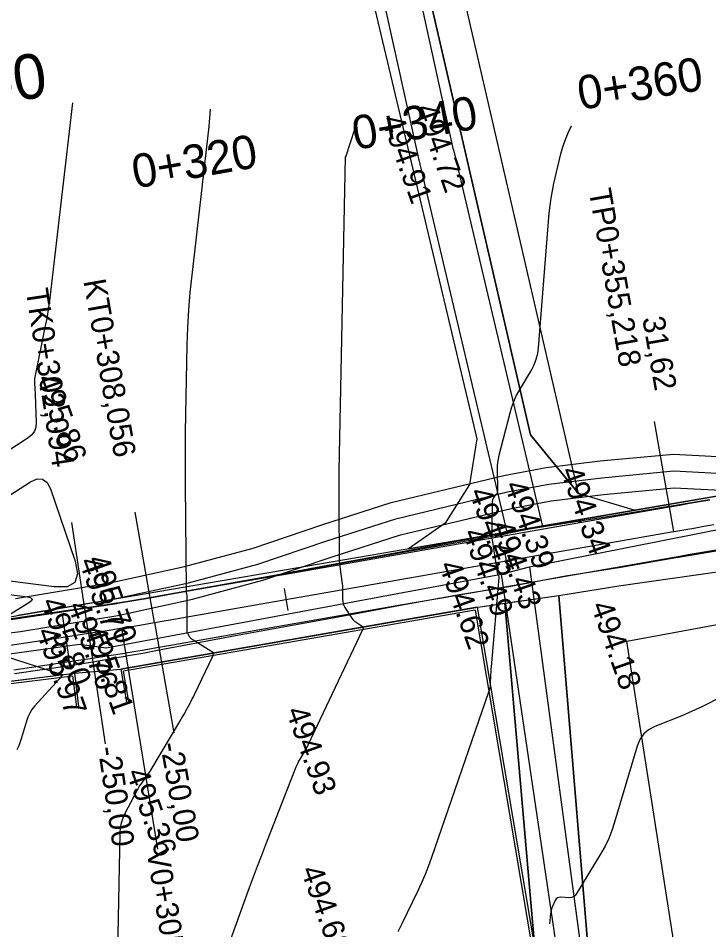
# Model space of a CAD drawing. Extents: x -636600 to -628587, y -1090963 to -1085869.
# Drawn here: x -629499.6 to -629437.8, y -1086393.9 to -1086312.4 of the extents above; entities that cross this region are included whole.
import ezdxf

# ---------------------------------------------------------------- set-up
doc = ezdxf.new("R2010")
doc.units = 0
for name, color, linetype in [('01_OBVOD PÚ', 7, 'Continuous'), ('01_PARCELY_NÁVRH_PC', 7, 'Continuous'), ('07_OCH_P A POPISY TI', 7, 'Continuous'), ('07_SDĚLOVACÍ', 7, 'Continuous'), ('23', 7, 'Continuous'), ('40', 7, 'Continuous'), ('Ex_Major Contours', 7, 'Continuous'), ('Ex_Minor Contours', 7, 'Continuous'), ('HEKTOMETRY100', 7, 'Continuous'), ('HEKTOMETRY20', 7, 'Continuous'), ('HL_BODY', 7, 'Continuous'), ('koty_vše', 7, 'Continuous'), ('POLOMERY', 7, 'Continuous'), ('situace_osa', 7, 'Continuous'), ('situace_těleso', 7, 'Continuous'), ('situace_vozovka', 7, 'Continuous'), ('VRCHOLY', 7, 'Continuous')]:
    doc.layers.add(name, color=color, linetype=linetype)

msp = doc.modelspace()

# ---------------------------------------------------------------- linework, layer by layer
at = {"layer": '01_OBVOD PÚ'}
for points in [[(-629467.019, -1086448.409), (-629464.584, -1086426.927), (-629455.811, -1086413.945), (-629450.952, -1086407.753), (-629447.942, -1086403.915), (-629451.25, -1086363.982), (-629445.874, -1086363.134), (-629415.944, -1086358.878), (-629393.825, -1086359.76), (-629392.037, -1086362.256), (-629389.65, -1086370.566), (-629384.858, -1086392.019)], [(-629523.076, -1086374.449), (-629494.567, -1086370.942), (-629490.425, -1086370.564), (-629458.489, -1086365.023), (-629456.079, -1086364.666), (-629453.396, -1086395.547), (-629452.402, -1086401.487), (-629465.009, -1086413.74), (-629470.442, -1086432.126), (-629471.199, -1086448.142)]]:
    msp.add_lwpolyline(points, dxfattribs=at)
at = {"layer": '01_PARCELY_NÁVRH_PC'}
for points in [[(-629485.108, -1086238.256), (-629458.579, -1086349.987), (-629459.223, -1086354.052), (-629461.399, -1086357.52), (-629464.68, -1086359.826), (-629444.513, -1086356.373), (-629449.483, -1086354.885), (-629453.787, -1086349.629), (-629472.332, -1086269.232), (-629479.683, -1086238.256)], [(-629479.683, -1086238.256), (-629472.332, -1086269.232), (-629453.787, -1086349.629), (-629449.483, -1086354.885), (-629476.42, -1086238.256)], [(-629368.722, -1086354.389), (-629419.333, -1086353.314), (-629431.883, -1086354.211), (-629505.779, -1086366.862), (-629547.026, -1086372.506), (-629555.682, -1086372.549), (-629564.37, -1086370.715), (-629573.423, -1086366.543), (-629592.151, -1086355.424), (-629601.275, -1086352.66), (-629610.099, -1086352.527), (-629633.787, -1086357.876)], [(-629625.633, -1086361.296), (-629602.827, -1086358.793), (-629588.001, -1086368.037), (-629578.928, -1086375.332), (-629555.56, -1086382.424), (-629549.885, -1086378.861), (-629523.076, -1086374.449), (-629494.567, -1086370.942), (-629490.425, -1086370.564), (-629458.489, -1086365.023), (-629451.25, -1086363.982), (-629445.874, -1086363.134), (-629415.944, -1086358.878), (-629393.825, -1086359.76), (-629388.477, -1086359.252)]]:
    msp.add_lwpolyline(points, dxfattribs=at)
msp.add_lwpolyline([(-629456.079, -1086364.666), (-629451.25, -1086363.982), (-629447.942, -1086403.915), (-629455.811, -1086413.945), (-629464.584, -1086426.927), (-629467.019, -1086448.409), (-629468.582, -1086458.026), (-629468.974, -1086462.452), (-629469.266, -1086465.696), (-629475.823, -1086469.074), (-629474.603, -1086467.071), (-629473.854, -1086465.118), (-629472.972, -1086462.131), (-629471.943, -1086456.269), (-629471.199, -1086448.142), (-629467.651, -1086422.681), (-629467.318, -1086421.552), (-629465.93, -1086420.922), (-629452.402, -1086401.487), (-629453.396, -1086395.547)], close=True, dxfattribs=at)
at = {"layer": '07_OCH_P A POPISY TI'}
for points in [[(-629499.836, -1086364.247), (-629491.258, -1086362.813), (-629484.724, -1086361.408), (-629478.599, -1086359.757), (-629472.455, -1086357.682), (-629466.229, -1086355.676), (-629456.153, -1086353.267), (-629452.382, -1086352.547), (-629447.558, -1086351.965), (-629440.98, -1086351.351), (-629434.799, -1086351.669), (-629431.027, -1086351.799), (-629423.85, -1086352.287), (-629416.543, -1086352.548), (-629408.278, -1086352.498), (-629397.124, -1086352.358), (-629392.278, -1086352.108), (-629390.18, -1086352.23), (-629388.536, -1086354.113)], [(-629508.152, -1086368.292), (-629499.406, -1086367.217), (-629490.695, -1086365.761), (-629484.018, -1086364.324), (-629477.728, -1086362.629), (-629471.515, -1086360.531), (-629465.419, -1086358.567), (-629455.523, -1086356.2), (-629451.92, -1086355.513), (-629447.239, -1086354.949), (-629440.917, -1086354.359), (-629434.928, -1086354.666), (-629431.18, -1086354.796), (-629424.005, -1086355.283), (-629416.588, -1086355.548), (-629408.25, -1086355.498), (-629397.028, -1086355.357), (-629392.288, -1086355.113), (-629391.612, -1086355.152), (-629391.431, -1086355.359), (-629391.241, -1086357.352), (-629390.657, -1086362.127), (-629389.276, -1086369.012)]]:
    msp.add_lwpolyline(points, dxfattribs=at)
at = {"layer": '07_SDĚLOVACÍ'}
msp.add_lwpolyline([(-629499.621, -1086365.732), (-629490.976, -1086364.287), (-629484.371, -1086362.866), (-629478.163, -1086361.193), (-629471.985, -1086359.106), (-629465.824, -1086357.121), (-629455.838, -1086354.733), (-629452.151, -1086354.03), (-629447.399, -1086353.457), (-629440.949, -1086352.855), (-629434.864, -1086353.168), (-629431.104, -1086353.297), (-629423.927, -1086353.785), (-629416.565, -1086354.048), (-629408.264, -1086353.998), (-629397.076, -1086353.858), (-629392.283, -1086353.61), (-629390.896, -1086353.691), (-629389.984, -1086354.736), (-629389.75, -1086357.189), (-629389.175, -1086361.888)], dxfattribs=at)
at = {"layer": '23'}
for p, q in [((-629445.152, -1086368.067), (-629415.413, -1086362.616)), ((-629458.539, -1086365.03), (-629490.425, -1086370.564)), ((-629458.72, -1086365.285), (-629490.171, -1086370.743)), ((-629458.72, -1086365.285), (-629452.633, -1086401.435)), ((-629458.539, -1086365.03), (-629452.402, -1086401.487)), ((-629439.577, -1086403.747), (-629445.152, -1086368.067)), ((-629523.063, -1086374.455), (-629494.567, -1086370.942)), ((-629523.039, -1086374.654), (-629494.741, -1086371.165)), ((-629494.741, -1086371.165), (-629494.399, -1086373.943)), ((-629494.567, -1086370.942), (-629494.2, -1086373.919)), ((-629490.425, -1086370.564), (-629489.912, -1086373.52)), ((-629489.695, -1086373.482), (-629490.171, -1086370.743))]:
    msp.add_line(p, q, dxfattribs=at)
at = {"layer": '40'}
for p, q in [((-629460.654, -1086324.153), (-629466.837, -1086295.851)), ((-629463.755, -1086324.924), (-629470.027, -1086296.728)), ((-629460.654, -1086324.153), (-629452.691, -1086357.829)), ((-629455.849, -1086358.441), (-629463.755, -1086324.924)), ((-629431.883, -1086354.211), (-629452.691, -1086357.829)), ((-629453.881, -1086361.414), (-629431.633, -1086357.008)), ((-629452.691, -1086357.829), (-629455.849, -1086358.441)), ((-629490.028, -1086364.566), (-629455.849, -1086358.441)), ((-629456.411, -1086362.089), (-629453.881, -1086361.414)), ((-629453.881, -1086361.414), (-629448.227, -1086403.412)), ((-629491.727, -1086368.66), (-629456.411, -1086362.089)), ((-629456.411, -1086362.089), (-629450.511, -1086401.941)), ((-629521.688, -1086369.182), (-629490.028, -1086364.566)), ((-629521.08, -1086372.032), (-629494.121, -1086368.343)), ((-629494.121, -1086368.343), (-629491.727, -1086368.66))]:
    msp.add_line(p, q, dxfattribs=at)
at = {"layer": 'Ex_Major Contours'}
msp.add_lwpolyline([(-629469.135, -1086321.13), (-629470.298, -1086324.711), (-629470.301, -1086324.72), (-629470.305, -1086324.728), (-629470.31, -1086324.736), (-629470.315, -1086324.744), (-629470.338, -1086324.773), (-629470.343, -1086324.781), (-629470.347, -1086324.789), (-629470.349, -1086324.798), (-629470.35, -1086324.807), (-629470.908, -1086352.852), (-629470.921, -1086353.681), (-629470.929, -1086354.509), (-629470.931, -1086355.337), (-629470.927, -1086356.166), (-629470.892, -1086360.631), (-629470.885, -1086360.883), (-629470.87, -1086361.134), (-629470.845, -1086361.385), (-629470.811, -1086361.635), (-629470.641, -1086362.739), (-629470.615, -1086362.936), (-629470.596, -1086363.134), (-629470.586, -1086363.332), (-629470.583, -1086363.532), (-629470.59, -1086364.329), (-629470.577, -1086364.524), (-629470.537, -1086364.711), (-629470.47, -1086364.89), (-629470.374, -1086365.061), (-629469.745, -1086366.022), (-629469.668, -1086366.126), (-629469.583, -1086366.22), (-629469.487, -1086366.305), (-629469.382, -1086366.379), (-629468.756, -1086366.775), (-629468.742, -1086366.787), (-629468.733, -1086366.802), (-629468.73, -1086366.818), (-629468.732, -1086366.837), (-629468.779, -1086367.013), (-629468.781, -1086367.022), (-629468.785, -1086367.031), (-629468.788, -1086367.04), (-629468.792, -1086367.049), (-629473.691, -1086377.375), (-629473.703, -1086377.399), (-629473.715, -1086377.423), (-629473.727, -1086377.447), (-629473.74, -1086377.471), (-629473.792, -1086377.566), (-629473.804, -1086377.589), (-629473.818, -1086377.613), (-629473.831, -1086377.636), (-629473.845, -1086377.659), (-629474.418, -1086378.621), (-629474.515, -1086378.79), (-629474.604, -1086378.964), (-629474.686, -1086379.14), (-629474.76, -1086379.321), (-629477.475, -1086386.284), (-629477.846, -1086387.243), (-629478.212, -1086388.204), (-629478.573, -1086389.167), (-629478.93, -1086390.132), (-629480.612, -1086394.726)], dxfattribs=at)
at = {"layer": 'Ex_Minor Contours'}
for points in [[(-629494.744, -1086319.952), (-629496.701, -1086336.864), (-629496.801, -1086337.658), (-629496.918, -1086338.449), (-629497.053, -1086339.237), (-629497.204, -1086340.023), (-629498.109, -1086344.47), (-629498.131, -1086344.6), (-629498.144, -1086344.73), (-629498.148, -1086344.862), (-629498.144, -1086344.993), (-629498.109, -1086345.522), (-629498.1, -1086345.654), (-629498.093, -1086345.786), (-629498.086, -1086345.919), (-629498.081, -1086346.051), (-629497.983, -1086348.507), (-629498.015, -1086348.934), (-629498.147, -1086349.31), (-629498.379, -1086349.633), (-629498.71, -1086349.905), (-629501.79, -1086351.884)], [(-629490.726, -1086397.339), (-629490.484, -1086385.224), (-629490.447, -1086384.756), (-629490.358, -1086384.301), (-629490.215, -1086383.861), (-629490.019, -1086383.434), (-629488.686, -1086380.927), (-629488.683, -1086380.922), (-629488.68, -1086380.917), (-629488.677, -1086380.912), (-629488.673, -1086380.907), (-629488.657, -1086380.889), (-629488.65, -1086380.879), (-629488.643, -1086380.87), (-629487.822, -1086379.747), (-629487.813, -1086379.735), (-629487.806, -1086379.723), (-629487.798, -1086379.711), (-629487.791, -1086379.699), (-629487.763, -1086379.649), (-629487.756, -1086379.636), (-629487.749, -1086379.624), (-629487.741, -1086379.611), (-629487.734, -1086379.599), (-629485.059, -1086375.114), (-629484.95, -1086374.929), (-629484.843, -1086374.744), (-629484.738, -1086374.557), (-629484.635, -1086374.369), (-629484.227, -1086373.616), (-629484.126, -1086373.427), (-629484.028, -1086373.236), (-629483.932, -1086373.045), (-629483.839, -1086372.852), (-629482.2, -1086369.397), (-629482.191, -1086369.377), (-629482.183, -1086369.356), (-629482.176, -1086369.335), (-629482.169, -1086369.313), (-629482.123, -1086369.138), (-629482.122, -1086369.131), (-629482.123, -1086369.124), (-629482.126, -1086369.119), (-629482.132, -1086369.114), (-629484.027, -1086367.915), (-629484.09, -1086367.871), (-629484.146, -1086367.82), (-629484.197, -1086367.765), (-629484.243, -1086367.703), (-629484.412, -1086367.444), (-629484.449, -1086367.378), (-629484.475, -1086367.308), (-629484.491, -1086367.236), (-629484.496, -1086367.16), (-629484.473, -1086364.301), (-629484.474, -1086364.229), (-629484.478, -1086364.157), (-629484.484, -1086364.085), (-629484.494, -1086364.014), (-629484.538, -1086363.729), (-629484.547, -1086363.657), (-629484.554, -1086363.586), (-629484.559, -1086363.514), (-629484.561, -1086363.442), (-629484.635, -1086354.055), (-629484.642, -1086352.495), (-629484.639, -1086350.935), (-629484.624, -1086349.375), (-629484.598, -1086347.815), (-629484.474, -1086341.576), (-629484.425, -1086340.017), (-629484.338, -1086338.461), (-629484.214, -1086336.908), (-629484.054, -1086335.357), (-629482.515, -1086322.058), (-629482.391, -1086320.52)], [(-629465.613, -1086394.025), (-629465.244, -1086393.301), (-629463.829, -1086390.371), (-629463.487, -1086389.634), (-629463.166, -1086388.888), (-629462.868, -1086388.133), (-629462.592, -1086387.368), (-629457.5, -1086372.589), (-629457.496, -1086372.58), (-629457.493, -1086372.571), (-629457.489, -1086372.561), (-629457.485, -1086372.552), (-629457.469, -1086372.516), (-629457.465, -1086372.506), (-629457.462, -1086372.497), (-629457.459, -1086372.488), (-629457.456, -1086372.478), (-629457.379, -1086372.189), (-629457.367, -1086372.137), (-629457.357, -1086372.085), (-629457.351, -1086372.033), (-629457.348, -1086371.98), (-629457.316, -1086371.053), (-629457.309, -1086370.881), (-629457.3, -1086370.709), (-629457.288, -1086370.537), (-629457.274, -1086370.365), (-629456.579, -1086362.367), (-629456.579, -1086362.341), (-629456.583, -1086362.317), (-629456.591, -1086362.294), (-629456.603, -1086362.271), (-629456.685, -1086362.147), (-629456.686, -1086362.144), (-629456.688, -1086362.14), (-629456.689, -1086362.136), (-629456.689, -1086362.133), (-629456.689, -1086362.117), (-629456.689, -1086362.109), (-629456.69, -1086362.101), (-629457.193, -1086358.834), (-629457.203, -1086358.76), (-629457.21, -1086358.685), (-629457.215, -1086358.61), (-629457.217, -1086358.535), (-629457.219, -1086358.234), (-629457.22, -1086358.158), (-629457.22, -1086358.083), (-629457.219, -1086358.008), (-629457.218, -1086357.933), (-629457.171, -1086355.567), (-629457.162, -1086355.476), (-629457.139, -1086355.391), (-629457.103, -1086355.311), (-629457.052, -1086355.235), (-629456.823, -1086354.943), (-629456.773, -1086354.868), (-629456.737, -1086354.788), (-629456.716, -1086354.702), (-629456.71, -1086354.612), (-629456.731, -1086352.768), (-629456.724, -1086352.431), (-629456.695, -1086352.096), (-629456.644, -1086351.764), (-629456.572, -1086351.435), (-629455.61, -1086347.645), (-629455.46, -1086347.132), (-629455.274, -1086346.633), (-629455.053, -1086346.15), (-629454.796, -1086345.681), (-629453.698, -1086343.834), (-629453.452, -1086343.363), (-629453.265, -1086342.874), (-629453.135, -1086342.366), (-629453.063, -1086341.84), (-629452.099, -1086329.805), (-629452.032, -1086329.134), (-629451.94, -1086328.468), (-629451.822, -1086327.805), (-629451.679, -1086327.147), (-629451.054, -1086324.521), (-629450.878, -1086323.872), (-629450.662, -1086323.238), (-629450.407, -1086322.619), (-629450.112, -1086322.014), (-629450.107, -1086322.005)], [(-629501.807, -1086355.957), (-629498.513, -1086353.84), (-629497.914, -1086353.567), (-629497.416, -1086353.58), (-629497.017, -1086353.879), (-629496.719, -1086354.465), (-629494.512, -1086360.928), (-629494.291, -1086362.061), (-629494.528, -1086362.819), (-629495.224, -1086363.203), (-629496.378, -1086363.212), (-629505.271, -1086362.067)], [(-629508.047, -1086362.921), (-629498.781, -1086364.114), (-629498.466, -1086364.188), (-629498.341, -1086364.303), (-629498.407, -1086364.459), (-629498.663, -1086364.656), (-629500.702, -1086365.922)], [(-629500.939, -1086369.361), (-629495.963, -1086370.974), (-629495.928, -1086370.985), (-629495.893, -1086370.995), (-629495.858, -1086371.005), (-629495.822, -1086371.015), (-629495.681, -1086371.052), (-629495.653, -1086371.063), (-629495.64, -1086371.079), (-629495.643, -1086371.099), (-629495.66, -1086371.123), (-629495.817, -1086371.288), (-629495.82, -1086371.292), (-629495.824, -1086371.3), (-629495.876, -1086371.392), (-629495.885, -1086371.407), (-629495.895, -1086371.422), (-629495.906, -1086371.436), (-629495.917, -1086371.45), (-629498.13, -1086373.893), (-629498.371, -1086374.191), (-629498.574, -1086374.51), (-629498.74, -1086374.85), (-629498.868, -1086375.211), (-629499.303, -1086376.698), (-629499.421, -1086377.066), (-629499.557, -1086377.427), (-629499.712, -1086377.78)], [(-629432.413, -1086370.776), (-629437.867, -1086373.636), (-629438.45, -1086373.932), (-629439.04, -1086374.213), (-629439.637, -1086374.48), (-629440.24, -1086374.732), (-629442.668, -1086375.709), (-629443.222, -1086376.001), (-629443.671, -1086376.389), (-629444.014, -1086376.873), (-629444.251, -1086377.452), (-629446.254, -1086384.258), (-629446.495, -1086384.989), (-629446.781, -1086385.699), (-629447.113, -1086386.389), (-629447.491, -1086387.059), (-629449.697, -1086390.692), (-629449.808, -1086390.834), (-629449.941, -1086390.933), (-629450.098, -1086390.989), (-629450.278, -1086391.002), (-629451.101, -1086390.965), (-629451.251, -1086390.977), (-629451.377, -1086391.028), (-629451.48, -1086391.117), (-629451.559, -1086391.245), (-629451.829, -1086391.836), (-629451.889, -1086391.985), (-629451.937, -1086392.138), (-629451.971, -1086392.294), (-629451.991, -1086392.454), (-629452.067, -1086393.325)]]:
    msp.add_lwpolyline(points, dxfattribs=at)
at = {"layer": 'HEKTOMETRY100'}
msp.add_lwpolyline([(-629495.67, -1086365.694), (-629495.075, -1086369.649)], dxfattribs=at)
at = {"layer": 'HEKTOMETRY20'}
for points in [[(-629456.124, -1086359.91), (-629455.779, -1086361.881)], [(-629475.824, -1086363.358), (-629475.48, -1086365.328)]]:
    msp.add_lwpolyline(points, dxfattribs=at)
at = {"layer": 'HL_BODY'}
for points in [[(-629440.961, -1086358.272), (-629442.685, -1086348.422)], [(-629487.417, -1086366.402), (-629489.141, -1086356.552)], [(-629493.301, -1086367.36), (-629494.79, -1086357.471)]]:
    msp.add_lwpolyline(points, dxfattribs=at)
at = {"layer": 'POLOMERY'}
for points in [[(-629440.961, -1086358.272), (-629442.685, -1086348.422)], [(-629487.417, -1086366.402), (-629485.693, -1086376.253)], [(-629493.301, -1086367.36), (-629491.813, -1086377.249)]]:
    msp.add_lwpolyline(points, dxfattribs=at)
at = {"layer": 'situace_osa'}
msp.add_lwpolyline([(-629500.317, -1086368.416), (-629495.372, -1086367.672), (-629493.301, -1086367.36), (-629491.828, -1086367.134), (-629490.431, -1086366.911), (-629490.356, -1086366.899), (-629488.886, -1086366.655), (-629487.417, -1086366.402), (-629485.502, -1086366.067), (-629480.577, -1086365.205), (-629475.652, -1086364.343), (-629470.727, -1086363.481), (-629465.802, -1086362.619), (-629460.877, -1086361.757), (-629455.951, -1086360.896), (-629451.026, -1086360.034), (-629446.101, -1086359.172), (-629441.176, -1086358.31), (-629440.961, -1086358.272), (-629440.066, -1086358.115), (-629439.17, -1086357.96), (-629438.274, -1086357.805), (-629437.378, -1086357.653)], dxfattribs=at)
at = {"layer": 'situace_těleso'}
for points in [[(-629500.655, -1086366.17), (-629495.708, -1086365.44), (-629493.639, -1086365.116), (-629492.181, -1086364.882), (-629490.797, -1086364.655), (-629490.724, -1086364.642), (-629489.267, -1086364.401), (-629487.809, -1086364.164), (-629485.891, -1086363.847), (-629480.972, -1086362.947), (-629476.055, -1086362.038), (-629471.138, -1086361.13), (-629466.221, -1086360.222), (-629461.304, -1086359.314), (-629456.387, -1086358.406), (-629451.445, -1086357.641), (-629446.505, -1086356.866), (-629441.572, -1086356.045), (-629441.357, -1086356.009), (-629440.46, -1086355.857), (-629439.561, -1086355.706), (-629438.659, -1086355.556), (-629437.756, -1086355.408)], [(-629436.985, -1086359.989), (-629437.875, -1086360.138), (-629438.766, -1086360.289), (-629439.659, -1086360.443), (-629440.554, -1086360.597), (-629440.769, -1086360.634), (-629445.698, -1086361.473), (-629450.635, -1086362.267), (-629455.549, -1086363.196), (-629460.486, -1086363.99), (-629465.404, -1086364.892), (-629470.322, -1086365.794), (-629475.24, -1086366.695), (-629480.157, -1086367.608), (-629485.071, -1086368.529), (-629486.982, -1086368.888), (-629488.463, -1086369.161), (-629489.945, -1086369.425), (-629490.02, -1086369.439), (-629491.429, -1086369.684), (-629492.912, -1086369.946), (-629494.981, -1086370.272), (-629499.929, -1086370.992)]]:
    msp.add_lwpolyline(points, dxfattribs=at)
at = {"layer": 'situace_vozovka'}
for points in [[(-629500.652, -1086366.191), (-629495.707, -1086365.447), (-629493.636, -1086365.135), (-629492.176, -1086364.911), (-629490.791, -1086364.69), (-629490.718, -1086364.678), (-629489.261, -1086364.436), (-629487.805, -1086364.186), (-629485.89, -1086363.851), (-629480.965, -1086362.989), (-629476.04, -1086362.127), (-629471.115, -1086361.265), (-629466.19, -1086360.403), (-629461.264, -1086359.541), (-629456.339, -1086358.679), (-629451.414, -1086357.817), (-629446.489, -1086356.955), (-629441.564, -1086356.093), (-629441.349, -1086356.056), (-629440.453, -1086355.899), (-629439.554, -1086355.743), (-629438.654, -1086355.588), (-629437.751, -1086355.434)], [(-629499.982, -1086370.641), (-629495.037, -1086369.897), (-629492.966, -1086369.585), (-629491.48, -1086369.357), (-629490.07, -1086369.132), (-629489.995, -1086369.119), (-629488.511, -1086368.873), (-629487.029, -1086368.619), (-629485.114, -1086368.284), (-629480.189, -1086367.422), (-629475.264, -1086366.56), (-629470.339, -1086365.698), (-629465.414, -1086364.836), (-629460.489, -1086363.974), (-629455.564, -1086363.112), (-629450.638, -1086362.25), (-629445.713, -1086361.388), (-629440.788, -1086360.526), (-629440.573, -1086360.488), (-629439.679, -1086360.332), (-629438.786, -1086360.177), (-629437.895, -1086360.023), (-629437.005, -1086359.872)]]:
    msp.add_lwpolyline(points, dxfattribs=at)
at = {"layer": 'VRCHOLY'}
msp.add_lwpolyline([(-629490.354, -1086366.916), (-629487.141, -1086386.656)], dxfattribs=at)

# ---------------------------------------------------------------- texts
at = {"layer": 'HEKTOMETRY100'}
msp.add_text('0+300', height=4, rotation=8.56044, dxfattribs=at).set_placement((-629511.689, -1086321.587))
at = {"layer": 'HEKTOMETRY20'}
for s, rotation, p in [('0+360', 9.2717, (-629449.316, -1086320.589)), ('0+340', 9.9268, (-629469.441, -1086324.171)), ('0+320', 9.9268, (-629489.141, -1086327.619))]:
    msp.add_text(s, height=3, rotation=rotation, dxfattribs=at).set_placement(p)
at = {"layer": 'HL_BODY'}
for s, rotation, p in [('TP0+355,218', 279.9268, (-629448.576, -1086327.787)), ('KT0+308,056', 279.9268, (-629493.777, -1086335.862)), ('TK0+302,094', 278.56044, (-629498.931, -1086336.676))]:
    msp.add_text(s, height=2, rotation=rotation, dxfattribs=at).set_placement(p)
at = {"layer": 'koty_vše'}
for s, p in [('494.72', (-629464.095, -1086320.437)), ('494.91', (-629467.12, -1086321.424)), ('495.86', (-629497.998, -1086344.593)), ('494.34', (-629451.131, -1086352.837)), ('494.39', (-629456.135, -1086354.106)), ('494.45', (-629459.29, -1086354.724)), ('494.49', (-629459.855, -1086358.365)), ('494.43', (-629457.322, -1086357.697)), ('495.70', (-629493.499, -1086360.768)), ('495.71', (-629494.19, -1086360.942)), ('494.62', (-629461.999, -1086361.262)), ('495.80', (-629497.591, -1086364.545)), ('495.76', (-629495.187, -1086364.892)), ('494.18', (-629448.404, -1086364.885)), ('495.97', (-629498.011, -1086367.218)), ('495.81', (-629493.787, -1086367.071)), ('494.93', (-629475.674, -1086374.305)), ('495.36', (-629489.955, -1086379.811)), ('494.68', (-629474.352, -1086388.524))]:
    msp.add_text(s, height=2, rotation=289.5414, dxfattribs=at).set_placement(p)
at = {"layer": 'POLOMERY'}
for s, rotation, p in [('31,62', 279.9268, (-629443.792, -1086339.199)), ('-250,00', 278.56044, (-629492.491, -1086377.59)), ('-250,00', 279.9268, (-629486.91, -1086377.242))]:
    msp.add_text(s, height=2, rotation=rotation, dxfattribs=at).set_placement(p)
at = {"layer": 'VRCHOLY'}
msp.add_text('V0+305,08', height=2, rotation=279.24362, dxfattribs=at).set_placement((-629488.128, -1086386.817))

doc.saveas('drawing.dxf')
